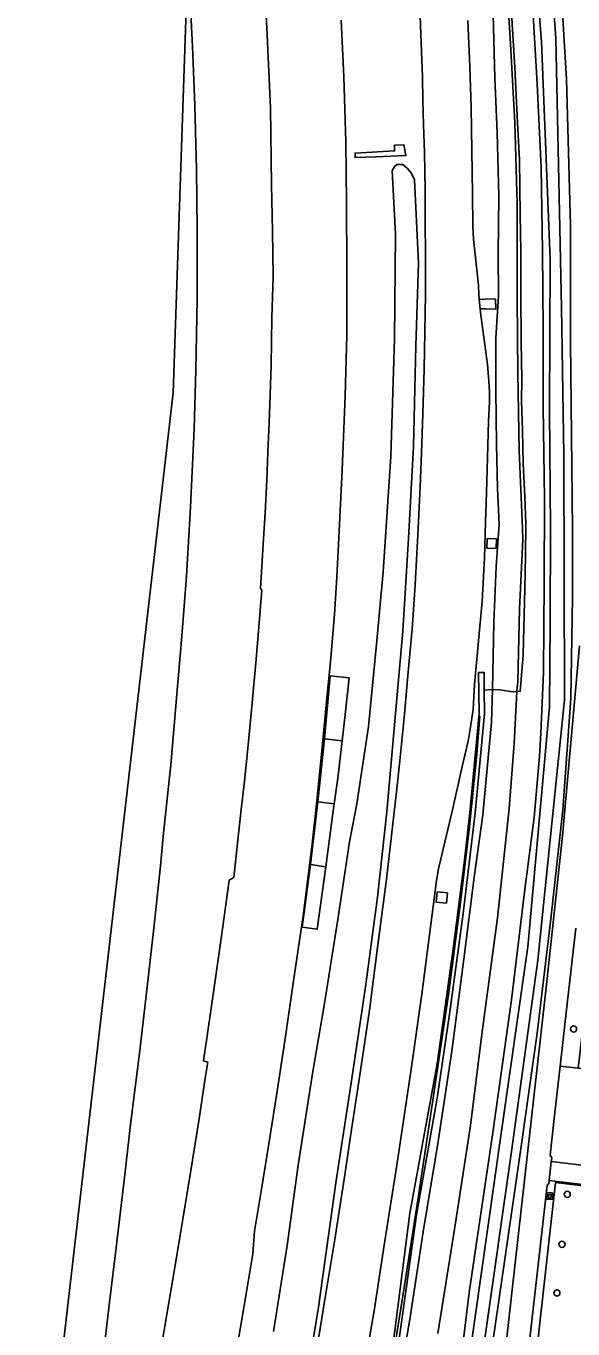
# Model space of a CAD drawing. Extents: x 157445 to 158888, y 383061 to 384688.
# Drawn here: x 157778.2 to 157865, y 383937.8 to 384144.4 of the extents above; entities that cross this region are included whole.
import ezdxf

# ---------------------------------------------------------------- set-up
doc = ezdxf.new("R2010")
doc.units = 0
for name, color, linetype in [('IMGEO_Afvalbak', 7, 'Continuous'), ('IMGEO_Berm_groen', 7, 'Continuous'), ('IMGEO_Boom', 7, 'Continuous'), ('IMGEO_Geluidsscherm', 7, 'Continuous'), ('IMGEO_Grasland_overig', 7, 'Continuous'), ('IMGEO_Hek', 7, 'Continuous'), ('IMGEO_Loofbos', 7, 'Continuous'), ('IMGEO_Muur', 7, 'Continuous'), ('IMGEO_Oever', 7, 'Continuous'), ('IMGEO_Rijbaan_autosnelweg', 7, 'Continuous'), ('IMGEO_Rijbaan_autoweg', 7, 'Continuous'), ('IMGEO_Rijbaan_lokaal_gesloten', 7, 'Continuous'), ('IMGEO_Terreindeel_gesloten', 7, 'Continuous'), ('IMGEO_Voetpad_halfverhard', 7, 'Continuous'), ('IMGEO_Waterloop', 7, 'Continuous')]:
    doc.layers.add(name, color=color, linetype=linetype)

msp = doc.modelspace()

# ---------------------------------------------------------------- linework, layer by layer
at = {"layer": 'IMGEO_Afvalbak'}
for p, q in [((157860.89, 383959.4), (157861.67, 383959.4)), ((157861.67, 383959.4), (157860.89, 383959.4)), ((157860.79, 383958.5), (157860.79, 383959.3)), ((157860.79, 383959.3), (157860.79, 383958.5)), ((157861.67, 383958.4), (157860.89, 383958.4)), ((157860.89, 383958.4), (157861.67, 383958.4)), ((157861.77, 383959.3), (157861.77, 383958.5)), ((157861.77, 383958.5), (157861.77, 383959.3))]:
    msp.add_line(p, q, dxfattribs=at)
msp.add_lwpolyline([(157860.93, 383959.12), (157861.63, 383959.12), (157861.48, 383958.65), (157861.08, 383958.65), (157860.93, 383959.12)], dxfattribs=at)
for centre, start, end in [((157860.89, 383959.3), 90, 180), ((157860.89, 383959.3), 90, 180), ((157861.67, 383959.3), 0, 90), ((157861.67, 383959.3), 360, 90), ((157860.89, 383958.5), 180, 270), ((157860.89, 383958.5), 180, 270), ((157861.67, 383958.5), 270, 0), ((157861.67, 383958.5), 270, 0)]:
    msp.add_arc(centre, 0.1, start, end, dxfattribs=at)
at = {"layer": 'IMGEO_Berm_groen'}
for points in [[(157862.19, 384164.89), (157863.93, 384135.96), (157864.6, 384112.81), (157864.58, 384094.39), (157864.9, 384064.51), (157864.89, 384053.85), (157864.64, 384037.78), (157863.37, 384020.14), (157861.47, 384002.87), (157859.31, 383984.71), (157856.72, 383966.38), (157846.25, 383894.23), (157844.01, 383877.86), (157844.48, 383869.82), (157845.36, 383867.13), (157846.51, 383865.55), (157846.95, 383865.51), (157847.67, 383872.27)], [(157799.43, 383933.59), (157800.75, 383941.41), (157801.82, 383947.57), (157803.01, 383954.93), (157804.35, 383962.95), (157805.6, 383970.84), (157806.68, 383977.93), (157807.04, 383980.11), (157806.35, 383980.32), (157806.95, 383984.31), (157808.28, 383993.46), (157809.46, 384002.02), (157810.46, 384009.01), (157811.17, 384009.43), (157811.7, 384014.39), (157812.35, 384020.21), (157812.88, 384024.69), (157813.39, 384029.86), (157814.05, 384036.51), (157814.72, 384044.01), (157815.22, 384049.78), (157815.63, 384054.99), (157815.38, 384055.25), (157815.82, 384062.28), (157816.12, 384067.24), (157816.4, 384072.39), (157816.59, 384076.85), (157816.77, 384081.55), (157816.94, 384085.93), (157817.08, 384090.6), (157817.22, 384098.18), (157817.39, 384104.69), (157817.29, 384111.92), (157817.17, 384119.18), (157816.97, 384131.46), (157816.42, 384144.12), (157815.73, 384156.44)], [(157804.04, 384152.71), (157804.6, 384141.15), (157805, 384131.84), (157805.24, 384121.66), (157805.36, 384112.06), (157805.35, 384101.13), (157805.17, 384089.86), (157804.89, 384080.56), (157804.29, 384068.13), (157803.66, 384057.2), (157802.91, 384047.69), (157802.15, 384038.5), (157801.18, 384027.28), (157800.04, 384016.44), (157799.53, 384011.26), (157798.46, 384001.39), (157797.4, 383991.62), (157796.28, 383981.97), (157794.86, 383970.67), (157793.81, 383961.85), (157792.54, 383951.17), (157791.46, 383942.1), (157790.33, 383932.55)], [(157824.35, 383934.63), (157825.67, 383942.83), (157827.18, 383952.01), (157828.76, 383962.26), (157829.83, 383969.43), (157831.21, 383978.46), (157832.7, 383988.37), (157833.99, 383998.32), (157835.39, 384009.13), (157836.75, 384021.15), (157836.92, 384022.53), (157837.52, 384027.92), (157838.23, 384035.31), (157838.85, 384042.03), (157839.44, 384048.8), (157839.95, 384055.79), (157840.35, 384063.74), (157840.72, 384071.34), (157841, 384078.11), (157841.22, 384084.6), (157841.35, 384090.06), (157841.48, 384095.86), (157841.59, 384101.89), (157841.58, 384107.96), (157841.53, 384113.49), (157841.52, 384118.46), (157841.42, 384124.28), (157841.28, 384128.76), (157841.14, 384132.61), (157841.09, 384136.34), (157840.89, 384141.7), (157840.67, 384147.43)], [(157828.2, 384145.36), (157828.61, 384136.35), (157828.93, 384126.05), (157829.05, 384116.41), (157829.1, 384105.96), (157829.09, 384095.39), (157828.86, 384085.8), (157828.38, 384073.98), (157827.82, 384063.27), (157827.51, 384057.08), (157827.15, 384051.12), (157826.51, 384043.64), (157825.82, 384036.75), (157825.13, 384029.5), (157824.27, 384021.03), (157823.56, 384014.27), (157822.17, 384003.35), (157820.59, 383992.63), (157819.38, 383984.22), (157817.95, 383974.83), (157816.74, 383967.2), (157815.59, 383959.99), (157814.44, 383953.35), (157814.17, 383949.76), (157813.16, 383943.74), (157811.43, 383933.44)], [(157848.28, 384145.3), (157848.61, 384137.99), (157848.83, 384131.5), (157848.91, 384124.69), (157849.04, 384117.83), (157849.07, 384112.8), (157849.22, 384110.6), (157849.97, 384103.32), (157850.05, 384101.87), (157850.09, 384101.06), (157851.1, 384101.08), (157852.67, 384101.15), (157852.72, 384099.53), (157851.15, 384099.57), (157850.26, 384099.57), (157850.33, 384098.98), (157851.39, 384090.74), (157851.64, 384088.11), (157851.71, 384086.35), (157851.71, 384084.82), (157851.6, 384081.75), (157851.29, 384072.21), (157851.2, 384068.83), (157851.12, 384065.78), (157850.96, 384060.08), (157850.56, 384053.19), (157849.95, 384046.37), (157849.34, 384040.03), (157849.12, 384036.02), (157848.66, 384032.91), (157848.33, 384031.02), (157847.41, 384027.01), (157845.85, 384020.13), (157843.66, 384010.8), (157843.31, 384008.94), (157842.63, 384003.57), (157840.99, 383990.9), (157839.27, 383978.67), (157837.02, 383963.8), (157835.14, 383951.79), (157833.43, 383940.71), (157831.22, 383928.04)], [(157836.04, 383932.19), (157839.07, 383956.17), (157843.45, 383979.89), (157845.9, 383997.67), (157847.74, 384011.75), (157848.62, 384019.74), (157850.07, 384035.41), (157850.01, 384041.91), (157850.9, 384041.91), (157850.91, 384039.1), (157852.22, 384039.2), (157852.41, 384049.84), (157852.79, 384058.74), (157853.27, 384065.36), (157853.02, 384071.09), (157852.82, 384078.14), (157852.74, 384086.6), (157852.74, 384094.99), (157853.15, 384101.64), (157853.11, 384108.28), (157853.21, 384117.41), (157852.96, 384127.48), (157852.6, 384136.21), (157852.3, 384146.2)], [(157821.84, 383924.42), (157824.63, 383941.26), (157827.43, 383961.35), (157829.72, 383976.48), (157832.06, 383992.1), (157833.95, 384006.31), (157835.46, 384019.83), (157836.67, 384033.64), (157837.98, 384048.47), (157838.88, 384063.14), (157839.65, 384077.76), (157840.07, 384093.69), (157840.46, 384106.79), (157839.83, 384120.02), (157839.32, 384121.12), (157838.66, 384121.88), (157838, 384122.43), (157837.05, 384122.44), (157836.68, 384122.14), (157836.28, 384121.43), (157836.81, 384111.43), (157836.65, 384094.82), (157836.07, 384076.17), (157834.87, 384057.87), (157833.86, 384046.95), (157832.52, 384033.34), (157830.7, 384021.09), (157829.5, 384015.04), (157827.68, 384002.75), (157825.53, 383989.1), (157823.69, 383978.67), (157821.36, 383963.82), (157819.61, 383951.06), (157817.45, 383937.44)], [(157817.45, 383937.44), (157819.61, 383951.06), (157821.36, 383963.82), (157823.69, 383978.67), (157825.53, 383989.1), (157827.68, 384002.75), (157829.5, 384015.04), (157830.7, 384021.09), (157832.52, 384033.34), (157833.86, 384046.95), (157834.87, 384057.87), (157836.07, 384076.17), (157836.65, 384094.82), (157836.81, 384111.43), (157836.28, 384121.43), (157836.68, 384122.14), (157837.05, 384122.44), (157838, 384122.43), (157838.66, 384121.88), (157839.32, 384121.12), (157839.83, 384120.02), (157840.46, 384106.79), (157840.07, 384093.69), (157839.65, 384077.76), (157838.88, 384063.14), (157837.98, 384048.47), (157836.67, 384033.64), (157835.46, 384019.83), (157833.95, 384006.31), (157832.06, 383992.1), (157829.72, 383976.48), (157827.43, 383961.35), (157824.63, 383941.26), (157821.84, 383924.42)], [(157865.42, 384001.4), (157864.06, 383989.36), (157862.94, 383979.48), (157865.81, 383979.2), (157867.19, 383990.9), (157873.95, 384059.5)], [(157847.71, 383874.01), (157852.75, 383920.97), (157860.85, 383992.92), (157863.31, 384016.03), (157866.02, 384046.12)]]:
    msp.add_lwpolyline(points, dxfattribs=at)
for points in [[(157830.41, 384124.27), (157830.41, 384123.56), (157833.77, 384123.68), (157838.48, 384123.88), (157838.16, 384125.59), (157836.67, 384125.54), (157836.68, 384124.6)], [(157830.41, 384123.56), (157830.41, 384124.27), (157836.68, 384124.6), (157836.67, 384125.54), (157838.16, 384125.59), (157838.48, 384123.88), (157833.77, 384123.68)], [(157850.26, 384099.57), (157851.15, 384099.57), (157852.72, 384099.53), (157852.67, 384101.15), (157851.1, 384101.08), (157850.09, 384101.06)], [(157852.78, 384061.58), (157851.32, 384061.63), (157851.37, 384063.18), (157852.83, 384063.13)], [(157824.5, 384021.43), (157825.56, 384031.42), (157826.48, 384041.37), (157829.45, 384041.05), (157828.83, 384035.23), (157828.35, 384031.1), (157827.65, 384025.16), (157827.1, 384021.1), (157826.83, 384019.18), (157825.79, 384011.12), (157824.37, 384001.2), (157822.03, 384001.51), (157823.32, 384011.47)], [(157844.89, 384005.33), (157843.28, 384005.49), (157843.43, 384007.13), (157845.05, 384006.97)]]:
    msp.add_lwpolyline(points, close=True, dxfattribs=at)
at = {"layer": 'IMGEO_Boom'}
for centre in [(157865.07, 383985.38), (157864.06, 383959.18), (157863.23, 383951.26), (157862.42, 383943.55)]:
    msp.add_circle(centre, 0.489, dxfattribs=at)
at = {"layer": 'IMGEO_Geluidsscherm'}
for points in [[(157848.52, 384016.96), (157849.74, 384028.97), (157850.22, 384035)], [(157848.52, 384016.96), (157847.09, 384005), (157845.26, 383991.16), (157842.92, 383975.14), (157840.54, 383959.32), (157838.34, 383945.42), (157835.84, 383929.47), (157833.35, 383913.53), (157830.65, 383895.76), (157828.83, 383883.78)]]:
    msp.add_lwpolyline(points, dxfattribs=at)
at = {"layer": 'IMGEO_Grasland_overig'}
for points in [[(157852.3, 384146.2), (157852.6, 384136.21), (157852.96, 384127.48), (157853.21, 384117.41), (157853.11, 384108.28), (157853.15, 384101.64), (157852.74, 384094.99), (157852.74, 384086.6), (157852.82, 384078.14), (157853.02, 384071.09), (157853.27, 384065.36), (157852.79, 384058.74), (157852.41, 384049.84), (157852.22, 384039.2), (157853.3, 384039.17), (157855.48, 384038.87), (157856.08, 384038.91), (157856.22, 384040.51), (157856.49, 384051.98), (157857.02, 384063.02), (157856.95, 384064.81), (157856.45, 384077.06), (157856.25, 384089.39), (157856.11, 384101.16), (157856.11, 384116.29), (157855.76, 384129.04), (157855.02, 384142.55), (157854.09, 384156.38)], [(157854.09, 384156.38), (157855.02, 384142.55), (157855.76, 384129.04), (157856.11, 384116.29), (157856.11, 384101.16), (157856.25, 384089.39), (157856.45, 384077.06), (157856.95, 384064.81), (157857.02, 384063.02), (157856.49, 384051.98), (157856.22, 384040.51), (157856.08, 384038.91), (157856.6, 384038.94), (157856.91, 384042.68), (157857.07, 384044.71), (157857.2, 384049.02), (157857.34, 384055.2), (157857.42, 384060.46), (157857.5, 384065.48), (157857.33, 384069.81), (157857.06, 384075), (157856.95, 384080.28), (157856.83, 384084.94), (157856.86, 384088.42), (157856.74, 384094.3), (157856.69, 384102.04), (157856.68, 384108.73), (157856.62, 384114.52), (157856.47, 384123.18), (157856.18, 384129.08), (157855.75, 384137.83), (157855.04, 384149.16)], [(157847.56, 383935.81), (157848.53, 383943.61), (157852.2, 383968.6), (157855.23, 383990.01), (157857.3, 384007.09), (157858.81, 384018.94), (157859.64, 384028.67), (157859.86, 384032.29), (157860.32, 384041.98), (157860.43, 384056.16), (157860.46, 384069.46), (157860.24, 384083.97), (157860.27, 384096.39), (157860.13, 384108.78), (157859.92, 384121.92), (157859.27, 384135.26), (157858.44, 384149.84)], [(157855.04, 384149.16), (157855.75, 384137.83), (157856.18, 384129.08), (157856.47, 384123.18), (157856.62, 384114.52), (157856.68, 384108.73), (157856.69, 384102.04), (157856.74, 384094.3), (157856.86, 384088.42), (157856.83, 384084.94), (157856.95, 384080.28), (157857.06, 384075), (157857.33, 384069.81), (157857.5, 384065.48), (157857.42, 384060.46), (157857.34, 384055.2), (157857.2, 384049.02), (157857.07, 384044.71), (157856.91, 384042.68), (157856.6, 384038.94), (157856.08, 384038.91), (157855.67, 384030.66), (157854.83, 384020.35), (157852.99, 384003.01), (157850.5, 383984.57), (157848.71, 383970.07), (157846.23, 383953.95), (157843.56, 383937.13)], [(157843.56, 383937.13), (157846.23, 383953.95), (157848.71, 383970.07), (157850.5, 383984.57), (157852.99, 384003.01), (157854.83, 384020.35), (157855.67, 384030.66), (157856.08, 384038.91), (157855.48, 384038.87), (157853.3, 384039.17), (157852.22, 384039.2), (157852.03, 384034.05), (157850.69, 384019.32), (157849.32, 384009.46), (157847.68, 383996.47), (157845.77, 383981.87), (157843.54, 383967.25), (157841.23, 383953.24), (157839.08, 383939.35), (157836.63, 383925.19)]]:
    msp.add_lwpolyline(points, dxfattribs=at)
for points in [[(157828.35, 384031.1), (157828.83, 384035.23), (157829.45, 384041.05), (157826.48, 384041.37), (157825.56, 384031.42)], [(157830.39, 383882.93), (157832.37, 383897.14), (157834.45, 383911.1), (157836.63, 383925.19), (157839.08, 383939.35), (157841.23, 383953.24), (157843.54, 383967.25), (157845.77, 383981.87), (157847.68, 383996.47), (157849.32, 384009.46), (157850.69, 384019.32), (157852.03, 384034.05), (157852.22, 384039.2), (157850.91, 384039.1), (157850.93, 384035.34), (157849.47, 384019.68), (157847.55, 384003.71), (157845.38, 383987.75), (157843.42, 383974.4), (157840.14, 383955.91), (157836.8, 383932.1), (157835.56, 383924.18), (157831.87, 383900.29), (157828.37, 383876.46)], [(157825.56, 384031.42), (157824.5, 384021.43), (157827.1, 384021.1), (157827.65, 384025.16), (157828.35, 384031.1)], [(157825.79, 384011.12), (157826.83, 384019.18), (157827.1, 384021.1), (157824.5, 384021.43), (157823.32, 384011.47)], [(157825.79, 384011.12), (157823.32, 384011.47), (157822.03, 384001.51), (157824.37, 384001.2)]]:
    msp.add_lwpolyline(points, close=True, dxfattribs=at)
at = {"layer": 'IMGEO_Hek'}
msp.add_lwpolyline([(157859.21, 383934.07), (157862.19, 383961.04), (157905.44, 383955.84), (157902.38, 383928.57)], dxfattribs=at)
at = {"layer": 'IMGEO_Loofbos'}
for points in [[(157910.31, 383973.87), (157909.99, 383973.91), (157865.81, 383979.2), (157862.94, 383979.48), (157862.06, 383971.68), (157861.35, 383965.38), (157861.6, 383964.97), (157861.54, 383964.38), (157906.04, 383959.03), (157908.55, 383958.73), (157909.29, 383965.11)], [(157905.66, 383955.82), (157905.68, 383956.01), (157861.2, 383961.35), (157861.15, 383960.9), (157860.87, 383960.6), (157857.98, 383934.92), (157858.18, 383934.53), (157858.14, 383934.18), (157859.21, 383934.07), (157902.38, 383929.34), (157902.46, 383929.33), (157903.26, 383936.45)]]:
    msp.add_lwpolyline(points, close=True, dxfattribs=at)
at = {"layer": 'IMGEO_Muur'}
msp.add_lwpolyline([(157828.37, 383876.46), (157831.87, 383900.29), (157835.56, 383924.18), (157836.8, 383932.1), (157840.14, 383955.91), (157843.42, 383974.4), (157845.38, 383987.75), (157847.55, 384003.71), (157849.47, 384019.68), (157850.93, 384035.34), (157850.91, 384039.1), (157850.9, 384041.91), (157850.01, 384041.91), (157850.07, 384035.41), (157848.62, 384019.74), (157847.74, 384011.75), (157845.9, 383997.67), (157843.45, 383979.89), (157839.07, 383956.17), (157836.04, 383932.19), (157834.8, 383924.3), (157833.57, 383916.33), (157831.13, 383900.44), (157827.59, 383876.55)], close=True, dxfattribs=at)
at = {"layer": 'IMGEO_Oever'}
for points in [[(157835.43, 383801.71), (157840.6, 383852.7), (157841.91, 383862.89), (157844.01, 383877.86), (157846.25, 383894.23), (157856.72, 383966.38), (157859.31, 383984.71), (157861.47, 384002.87), (157863.37, 384020.14), (157864.64, 384037.78), (157864.89, 384053.85), (157864.9, 384064.51), (157864.58, 384094.39), (157864.6, 384112.81), (157863.93, 384135.96), (157862.19, 384164.89)], [(157829.08, 383771.22), (157835.28, 383829.82), (157844.46, 383904.34), (157853.54, 383968.46), (157857.83, 383998.44), (157861.27, 384036.48), (157861.36, 384049.9), (157861.42, 384064.77), (157861.27, 384083.53), (157861.36, 384107.4), (157860, 384141.92), (157858.42, 384161.87)], [(157860.75, 384162.73), (157862.28, 384142.51), (157863.13, 384099.8), (157863.51, 384076.44), (157863.64, 384037.59), (157859.39, 383996.32), (157855.23, 383965.95), (157846.82, 383907.02), (157840.83, 383861.49), (157834.34, 383804.3)], [(157858.44, 384149.84), (157859.27, 384135.26), (157859.92, 384121.92), (157860.13, 384108.78), (157860.27, 384096.39), (157860.24, 384083.97), (157860.46, 384069.46), (157860.43, 384056.16), (157860.32, 384041.98), (157859.86, 384032.29), (157859.64, 384028.67), (157858.81, 384018.94), (157857.3, 384007.09), (157855.23, 383990.01), (157852.2, 383968.6), (157848.53, 383943.61), (157847.56, 383935.81)]]:
    msp.add_lwpolyline(points, dxfattribs=at)
at = {"layer": 'IMGEO_Rijbaan_autosnelweg'}
for points in [[(157815.73, 384156.44), (157816.42, 384144.12), (157816.97, 384131.46), (157817.17, 384119.18), (157817.29, 384111.92), (157817.39, 384104.69), (157817.22, 384098.18), (157817.08, 384090.6), (157816.94, 384085.93), (157816.77, 384081.55), (157816.59, 384076.85), (157816.4, 384072.39), (157816.12, 384067.24), (157815.82, 384062.28), (157815.38, 384055.25), (157815.63, 384054.99), (157815.22, 384049.78), (157814.72, 384044.01), (157814.05, 384036.51), (157813.39, 384029.86), (157812.88, 384024.69), (157812.35, 384020.21), (157811.7, 384014.39), (157811.17, 384009.43), (157810.46, 384009.01), (157809.46, 384002.02), (157808.28, 383993.46), (157806.95, 383984.31), (157806.35, 383980.32), (157807.04, 383980.11), (157806.68, 383977.93), (157805.6, 383970.84), (157804.35, 383962.95), (157803.01, 383954.93), (157801.82, 383947.57), (157800.75, 383941.41), (157799.43, 383933.59)], [(157803.85, 384153.28), (157801.54, 384086.27), (157778.21, 383884.4)], [(157790.33, 383932.55), (157791.46, 383942.1), (157792.54, 383951.17), (157793.81, 383961.85), (157794.86, 383970.67), (157796.28, 383981.97), (157797.4, 383991.62), (157798.46, 384001.39), (157799.53, 384011.26), (157800.04, 384016.44), (157801.18, 384027.28), (157802.15, 384038.5), (157802.91, 384047.69), (157803.66, 384057.2), (157804.29, 384068.13), (157804.89, 384080.56), (157805.17, 384089.86), (157805.35, 384101.13), (157805.36, 384112.06), (157805.24, 384121.66), (157805, 384131.84), (157804.6, 384141.15), (157804.04, 384152.71)], [(157811.43, 383933.44), (157813.16, 383943.74), (157814.17, 383949.76), (157814.44, 383953.35), (157815.59, 383959.99), (157816.74, 383967.2), (157817.95, 383974.83), (157819.38, 383984.22), (157820.59, 383992.63), (157822.17, 384003.35), (157823.56, 384014.27), (157824.27, 384021.03), (157825.13, 384029.5), (157825.82, 384036.75), (157826.51, 384043.64), (157827.15, 384051.12), (157827.51, 384057.08), (157827.82, 384063.27), (157828.38, 384073.98), (157828.86, 384085.8), (157829.09, 384095.39), (157829.1, 384105.96), (157829.05, 384116.41), (157828.93, 384126.05), (157828.61, 384136.35), (157828.2, 384145.36)]]:
    msp.add_lwpolyline(points, dxfattribs=at)
at = {"layer": 'IMGEO_Rijbaan_autoweg'}
for points in [[(157840.67, 384147.43), (157840.89, 384141.7), (157841.09, 384136.34), (157841.14, 384132.61), (157841.28, 384128.76), (157841.42, 384124.28), (157841.52, 384118.46), (157841.53, 384113.49), (157841.58, 384107.96), (157841.59, 384101.89), (157841.48, 384095.86), (157841.35, 384090.06), (157841.22, 384084.6), (157841, 384078.11), (157840.72, 384071.34), (157840.35, 384063.74), (157839.95, 384055.79), (157839.44, 384048.8), (157838.85, 384042.03), (157838.23, 384035.31), (157837.52, 384027.92), (157836.92, 384022.53), (157836.75, 384021.15), (157835.39, 384009.13), (157833.99, 383998.32), (157832.7, 383988.37), (157831.21, 383978.46), (157829.83, 383969.43), (157828.76, 383962.26), (157827.18, 383952.01), (157825.67, 383942.83), (157824.35, 383934.63)], [(157831.22, 383928.04), (157833.43, 383940.71), (157835.14, 383951.79), (157837.02, 383963.8), (157839.27, 383978.67), (157840.99, 383990.9), (157842.63, 384003.57), (157843.31, 384008.94), (157843.66, 384010.8), (157845.85, 384020.13), (157847.41, 384027.01), (157848.33, 384031.02), (157848.66, 384032.91), (157849.12, 384036.02), (157849.34, 384040.03), (157849.95, 384046.37), (157850.56, 384053.19), (157850.96, 384060.08), (157851.12, 384065.78), (157851.2, 384068.83), (157851.29, 384072.21), (157851.6, 384081.75), (157851.71, 384084.82), (157851.71, 384086.35), (157851.64, 384088.11), (157851.39, 384090.74), (157850.33, 384098.98), (157850.26, 384099.57), (157850.09, 384101.06), (157850.05, 384101.87), (157849.97, 384103.32), (157849.22, 384110.6), (157849.07, 384112.8), (157849.04, 384117.83), (157848.91, 384124.69), (157848.83, 384131.5), (157848.61, 384137.99), (157848.28, 384145.3)]]:
    msp.add_lwpolyline(points, dxfattribs=at)
at = {"layer": 'IMGEO_Rijbaan_lokaal_gesloten'}
for points in [[(157866.02, 384046.12), (157863.31, 384016.03), (157860.85, 383992.92), (157852.75, 383920.97), (157847.71, 383874.01)], [(157860.87, 383960.6), (157861.15, 383960.9), (157861.2, 383961.35), (157861.54, 383964.38), (157861.6, 383964.97), (157861.35, 383965.38), (157862.06, 383971.68), (157862.94, 383979.48), (157864.06, 383989.36), (157865.42, 384001.4)], [(157854.02, 383896.69), (157857.57, 383931.18), (157857.83, 383931.55), (157857.85, 383931.73), (157858.14, 383934.18), (157858.18, 383934.53), (157857.98, 383934.92), (157860.87, 383960.6)]]:
    msp.add_lwpolyline(points, dxfattribs=at)
at = {"layer": 'IMGEO_Terreindeel_gesloten'}
for points in [[(157852.78, 384061.58), (157852.83, 384063.13), (157851.37, 384063.18), (157851.32, 384061.63)], [(157844.89, 384005.33), (157845.05, 384006.97), (157843.43, 384007.13), (157843.28, 384005.49)]]:
    msp.add_lwpolyline(points, close=True, dxfattribs=at)
at = {"layer": 'IMGEO_Voetpad_halfverhard'}
msp.add_lwpolyline([(157861.54, 383964.38), (157861.2, 383961.35), (157905.68, 383956.01), (157906.04, 383959.03)], close=True, dxfattribs=at)
at = {"layer": 'IMGEO_Waterloop'}
for points in [[(157858.42, 384161.87), (157860, 384141.92), (157861.36, 384107.4), (157861.27, 384083.53), (157861.42, 384064.77), (157861.36, 384049.9), (157861.27, 384036.48), (157857.83, 383998.44), (157853.54, 383968.46), (157844.46, 383904.34), (157835.28, 383829.82), (157829.08, 383771.22)], [(157834.34, 383804.3), (157840.83, 383861.49), (157846.82, 383907.02), (157855.23, 383965.95), (157859.39, 383996.32), (157863.64, 384037.59), (157863.51, 384076.44), (157863.13, 384099.8), (157862.28, 384142.51), (157860.75, 384162.73)]]:
    msp.add_lwpolyline(points, dxfattribs=at)

doc.saveas('drawing.dxf')
